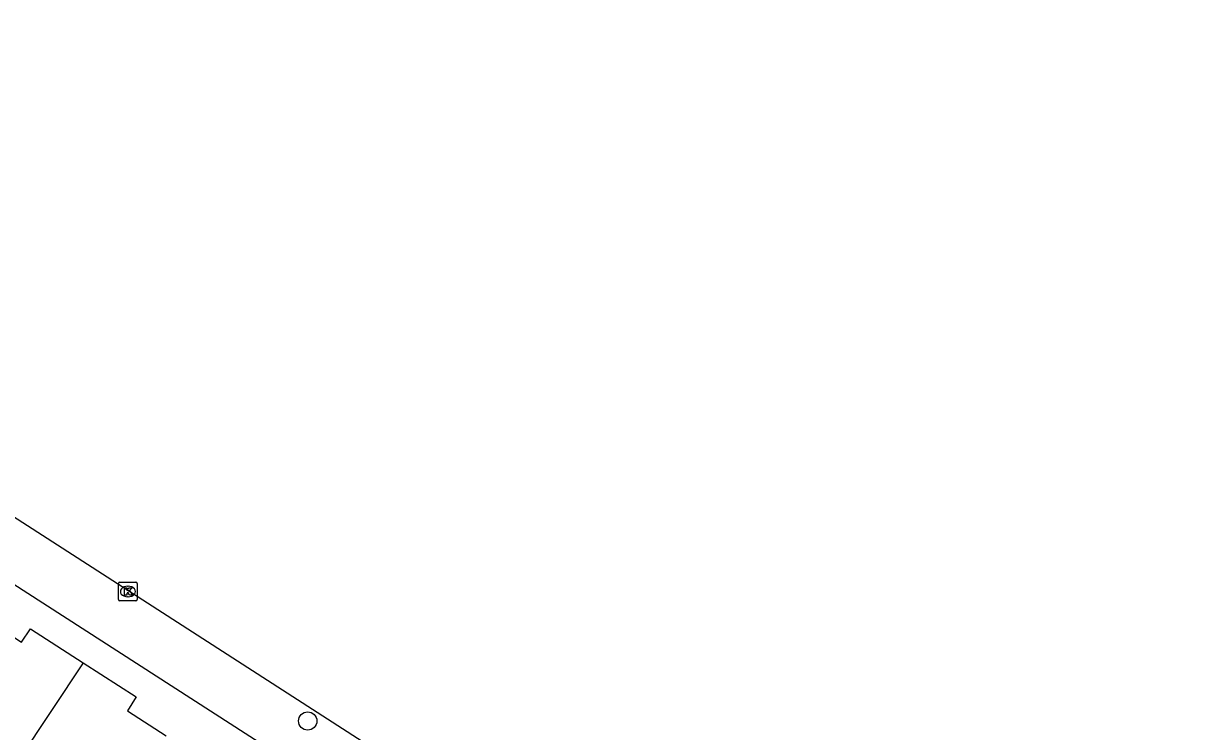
# Model space of a CAD drawing. Extents: x 159822 to 160765, y 380693 to 381634.
# Drawn here: x 160352.3 to 160415.4, y 381593.3 to 381631.2 of the extents above; entities that cross this region are included whole.
import ezdxf

# ---------------------------------------------------------------- set-up
doc = ezdxf.new("R2010")
doc.units = 0
for name, color, linetype in [('IMGEO_Boom', 7, 'Continuous'), ('IMGEO_Kolk', 7, 'Continuous'), ('IMGEO_Pand', 7, 'Continuous'), ('IMGEO_Rijbaan_lokaal_open', 7, 'Continuous'), ('IMGEO_Voetpad_open', 7, 'Continuous')]:
    doc.layers.add(name, color=color, linetype=linetype)

msp = doc.modelspace()

# ---------------------------------------------------------------- linework, layer by layer
at = {"layer": 'IMGEO_Boom'}
msp.add_circle((160367.546, 381593.845), 0.489, dxfattribs=at)
at = {"layer": 'IMGEO_Kolk'}
for p, q in [((160357.423, 381600.353), (160357.423, 381601.205)), ((160357.498, 381601.279), (160358.35, 381601.279)), ((160357.911, 381601.059), (160357.936, 381601.059)), ((160358.424, 381601.205), (160358.424, 381600.353)), ((160358.35, 381600.279), (160357.498, 381600.279)), ((160357.934, 381600.499), (160357.909, 381600.499))]:
    msp.add_line(p, q, dxfattribs=at)
for points in [[(160357.423, 381600.353), (160357.423, 381601.205)], [(160357.498, 381601.279), (160358.35, 381601.279)], [(160357.744, 381600.979), (160357.867, 381600.979), (160357.867, 381600.828), (160357.997, 381600.979), (160358.161, 381600.979), (160358.015, 381600.828), (160358.168, 381600.579), (160358.016, 381600.579), (160357.931, 381600.743), (160357.867, 381600.676), (160357.867, 381600.579), (160357.744, 381600.579), (160357.744, 381600.979)], [(160358.424, 381601.205), (160358.424, 381600.353)], [(160358.35, 381600.279), (160357.498, 381600.279)]]:
    msp.add_lwpolyline(points, dxfattribs=at)
for centre, start, end in [((160357.5, 381601.203), 91.55205, 178.44795), ((160357.5, 381601.203), 91.55205, 178.44795), ((160358.348, 381601.203), 1.55205, 88.44795), ((160358.348, 381601.203), 1.55205, 88.44795), ((160357.5, 381600.355), 181.55205, 268.44795), ((160357.5, 381600.355), 181.55205, 268.44795), ((160358.348, 381600.355), 271.55205, 358.44795), ((160358.348, 381600.355), 271.55205, 358.44795)]:
    msp.add_arc(centre, 0.0765, start, end, dxfattribs=at)
for centre, major_axis, ratio, start_param, end_param in [((160357.91, 381600.779), (-0.387, 0.002), 0.722429, 4.712389, 7.853982), ((160357.935, 381600.779), (-0.39, 0.002), 0.717154, 1.570796, 4.712389)]:
    msp.add_ellipse(centre, major_axis=major_axis, ratio=ratio, start_param=start_param, end_param=end_param, dxfattribs=at)
at = {"layer": 'IMGEO_Pand'}
for points in [[(160350.159, 381599.398), (160352.235, 381598.058), (160352.723, 381598.777), (160355.542, 381596.962)], [(160355.542, 381596.962), (160350.355, 381589.204)], [(160355.542, 381596.962), (160358.369, 381595.142), (160357.907, 381594.392), (160359.98, 381593.051)]]:
    msp.add_lwpolyline(points, dxfattribs=at)
at = {"layer": 'IMGEO_Rijbaan_lokaal_open'}
msp.add_lwpolyline([(160313.203, 381629.689), (160315.698, 381628.07), (160321.397, 381624.349), (160330.518, 381618.527), (160333.71, 381616.468), (160334.954, 381615.665), (160338.093, 381613.627), (160402.863, 381571.862), (160406.731, 381569.352), (160407.094, 381569.117), (160410.289, 381567.091), (160413.073, 381565.294), (160415.354, 381563.821)], dxfattribs=at)
at = {"layer": 'IMGEO_Voetpad_open'}
msp.add_lwpolyline([(160305.249, 381631.183), (160314.21, 381625.449), (160327.997, 381616.523), (160405.634, 381566.488), (160408.36, 381564.734)], dxfattribs=at)

doc.saveas('drawing.dxf')
